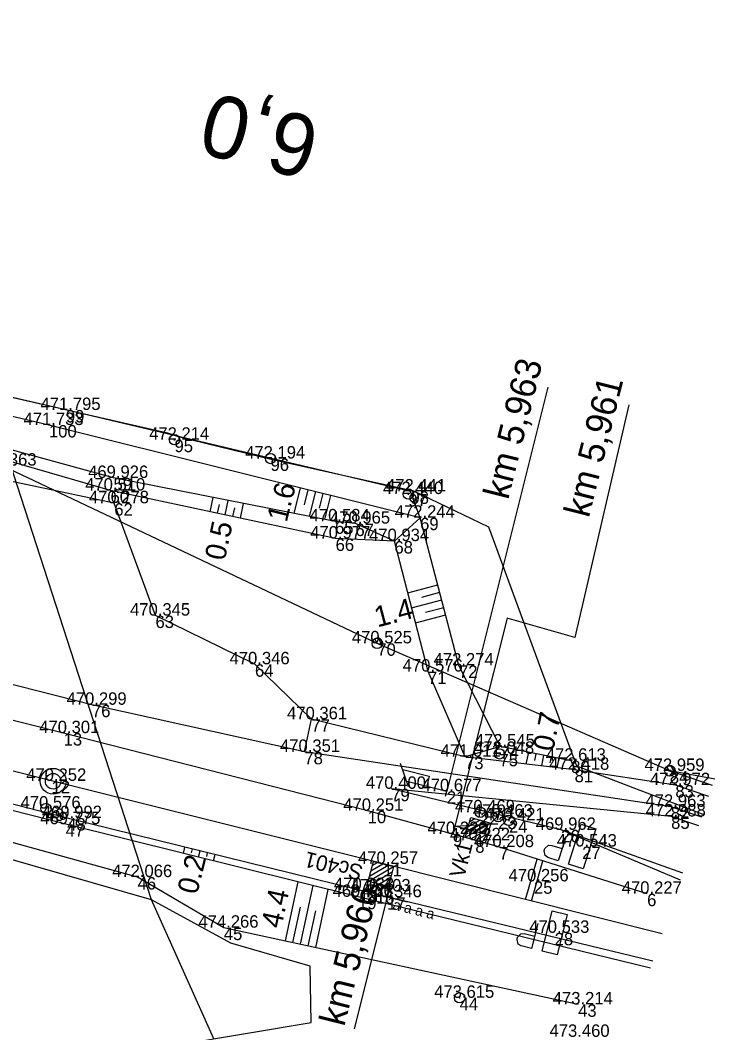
# Model space of a CAD drawing. Extents: x -1234191 to 23050, y -1290331 to -741191.
# Drawn here: x -863847.7 to -863780.6, y -1100543.2 to -1100445.4 of the extents above; entities that cross this region are included whole.
import ezdxf

# ---------------------------------------------------------------- set-up
doc = ezdxf.new("R2010")
doc.units = 0
for name, color, linetype in [('Vrstva 1', 7, 'Continuous'), ('Vrstva 10', 7, 'Continuous'), ('Vrstva 16', 7, 'Continuous'), ('Vrstva 17', 7, 'Continuous'), ('Vrstva 25', 7, 'Continuous'), ('Vrstva 28', 7, 'Continuous'), ('Vrstva 29', 7, 'Continuous'), ('Vrstva 3', 7, 'Continuous'), ('Vrstva 33', 7, 'Continuous'), ('Vrstva 36', 7, 'Continuous'), ('Vrstva 48', 7, 'Continuous'), ('Vrstva 49', 7, 'Continuous'), ('Vrstva 51', 7, 'Continuous'), ('Vrstva 53', 7, 'Continuous'), ('Vrstva 55', 7, 'Continuous'), ('Vrstva 6', 7, 'Continuous'), ('Vrstva 60', 7, 'Continuous'), ('Vrstva 61', 7, 'Continuous'), ('Vrstva 7', 7, 'Continuous')]:
    doc.layers.add(name, color=color, linetype=linetype)

msp = doc.modelspace()

# ---------------------------------------------------------------- linework, layer by layer
at = {"layer": 'Vrstva 1'}
for points in [[(-863814.131, -1100521.761), (-863843.488, -1100514.262), (-863886.316, -1100503.47)], [(-863785.704, -1100533.648), (-863812.615, -1100526.887), (-863844.654, -1100518.868), (-863887.603, -1100508.059)], [(-863787.152, -1100529.769), (-863801.422, -1100525.27), (-863803.744, -1100524.613), (-863805.91, -1100524.003), (-863814.131, -1100521.761)]]:
    msp.add_lwpolyline(points, dxfattribs=at)
at = {"layer": 'Vrstva 10'}
for p, q in [((-863810.197, -1100519.454), (-863810.971, -1100517.197)), ((-863810.366, -1100518.895), (-863806.487, -1100519.87)), ((-863806.608, -1100520.355), (-863806.366, -1100519.385))]:
    msp.add_line(p, q, dxfattribs=at)
for points in [[(-863796.734, -1100480.841), (-863806.487, -1100519.87)], [(-863810.753, -1100517.768), (-863808.183, -1100518.412), (-863808.427, -1100519.383)]]:
    msp.add_lwpolyline(points, dxfattribs=at)
at = {"layer": 'Vrstva 16'}
msp.add_line((-863820.241, -1100516.072), (-863819.561, -1100512.918), dxfattribs=at)
for points in [[(-863819.561, -1100512.918), (-863825.015, -1100507.612), (-863834.618, -1100502.908), (-863838.598, -1100492.058), (-863888.117, -1100481.579)], [(-863820.241, -1100516.072), (-863840.752, -1100511.52), (-863886.314, -1100499.95)]]:
    msp.add_lwpolyline(points, dxfattribs=at)
at = {"layer": 'Vrstva 17'}
for points in [[(-863843.268, -1100483.052), (-863885.047, -1100473.407)], [(-863801.339, -1100515.546), (-863805.318, -1100507.725), (-863809.069, -1100493.456), (-863810.003, -1100490.916), (-863843.268, -1100483.052)]]:
    msp.add_lwpolyline(points, dxfattribs=at)
at = {"layer": 'Vrstva 25'}
msp.add_lwpolyline([(-863780.625, -1100518.699), (-863784.956, -1100517.91), (-863813.204, -1100505.589), (-863849.449, -1100488.426), (-863887.614, -1100478.79)], dxfattribs=at)
at = {"layer": 'Vrstva 28'}
for p, q in [((-863803.311, -1100521.906), (-863803.211, -1100521.906)), ((-863801.584, -1100522.325), (-863801.484, -1100522.325)), ((-863800.541, -1100522.683), (-863800.441, -1100522.683)), ((-863813.288, -1100529.558), (-863813.386, -1100529.534))]:
    msp.add_line(p, q, dxfattribs=at)
for centre in [(-863803.261, -1100521.906), (-863801.534, -1100522.325), (-863800.491, -1100522.683), (-863813.337, -1100529.546)]:
    msp.add_circle(centre, 0.5, dxfattribs=at)
at = {"layer": 'Vrstva 29'}
msp.add_lwpolyline([(-863780.84, -1100519.332), (-863784.956, -1100517.91)], dxfattribs=at)
at = {"layer": 'Vrstva 3'}
for p, q in [((-863802.242, -1100522.956), (-863804.707, -1100524.344)), ((-863802.753, -1100522.813), (-863804.564, -1100523.833)), ((-863803.264, -1100522.67), (-863804.421, -1100523.322)), ((-863803.775, -1100522.528), (-863804.279, -1100522.812)), ((-863805.374, -1100523.32), (-863805.166, -1100523.201)), ((-863804.862, -1100523.459), (-863804.329, -1100523.155)), ((-863804.351, -1100523.599), (-863803.493, -1100523.108)), ((-863802.385, -1100523.467), (-863804.197, -1100524.486)), ((-863803.839, -1100523.738), (-863802.655, -1100523.062)), ((-863803.327, -1100523.878), (-863802.663, -1100523.498)), ((-863802.528, -1100523.978), (-863803.685, -1100524.629)), ((-863802.671, -1100524.488), (-863803.175, -1100524.772)), ((-863802.816, -1100524.017), (-863802.802, -1100524.009)), ((-863813.813, -1100527.555), (-863812.674, -1100526.872)), ((-863813.684, -1100527.04), (-863813.188, -1100526.743)), ((-863814.071, -1100528.584), (-863811.645, -1100527.13)), ((-863813.943, -1100528.07), (-863812.159, -1100527.001)), ((-863813.557, -1100528.713), (-863811.774, -1100527.644)), ((-863813.042, -1100528.842), (-863811.903, -1100528.159)), ((-863812.528, -1100528.971), (-863812.032, -1100528.673))]:
    msp.add_line(p, q, dxfattribs=at)
for points in [[(-863788.929, -1100482.569), (-863794.118, -1100505.04), (-863800.68, -1100503.152), (-863805.91, -1100524.003)], [(-863802.781, -1100524.882), (-863804.707, -1100524.344), (-863804.169, -1100522.418), (-863802.242, -1100522.956), (-863802.781, -1100524.882)], [(-863802.781, -1100524.882), (-863804.707, -1100524.344), (-863804.169, -1100522.418), (-863802.242, -1100522.956), (-863802.781, -1100524.882)], [(-863805.7, -1100523.231), (-863802.542, -1100523.055), (-863802.805, -1100524.02), (-863805.7, -1100523.231)], [(-863805.7, -1100523.231), (-863802.542, -1100523.055), (-863802.805, -1100524.02), (-863805.7, -1100523.231)], [(-863813.585, -1100526.644), (-863811.645, -1100527.13), (-863812.131, -1100529.07), (-863814.071, -1100528.584), (-863813.585, -1100526.644)], [(-863813.585, -1100526.644), (-863811.645, -1100527.13), (-863812.131, -1100529.07), (-863814.071, -1100528.584), (-863813.585, -1100526.644)]]:
    msp.add_lwpolyline(points, dxfattribs=at)
for points in [[(-863802.781, -1100524.882), (-863804.707, -1100524.344), (-863804.169, -1100522.418), (-863802.242, -1100522.956)], [(-863802.781, -1100524.882), (-863804.707, -1100524.344), (-863804.169, -1100522.418), (-863802.242, -1100522.956)], [(-863813.585, -1100526.644), (-863811.645, -1100527.13), (-863812.131, -1100529.07), (-863814.071, -1100528.584)], [(-863813.585, -1100526.644), (-863811.645, -1100527.13), (-863812.131, -1100529.07), (-863814.071, -1100528.584)]]:
    msp.add_lwpolyline(points, close=True, dxfattribs=at)
at = {"layer": 'Vrstva 33'}
for points in [[(-863793.324, -1100527.357), (-863794.742, -1100526.904), (-863793.518, -1100523.066), (-863792.099, -1100523.518)], [(-863795.847, -1100535.681), (-863797.291, -1100535.319), (-863796.309, -1100531.411), (-863794.865, -1100531.774)]]:
    msp.add_lwpolyline(points, close=True, dxfattribs=at)
for points in [[(-863794.978, -1100524.206), (-863795.74, -1100526.596)], [(-863796.733, -1100526.279), (-863797.002, -1100526.083), (-863797.09, -1100525.629), (-863797.023, -1100525.418), (-863796.686, -1100525.089), (-863796.357, -1100525.099)], [(-863796.357, -1100525.099), (-863795.363, -1100525.416)], [(-863795.74, -1100526.596), (-863796.733, -1100526.279)], [(-863797.695, -1100532.641), (-863798.306, -1100535.073)], [(-863799.317, -1100534.819), (-863799.598, -1100534.64), (-863799.713, -1100534.192), (-863799.66, -1100533.978), (-863799.344, -1100533.628), (-863799.016, -1100533.618)], [(-863799.016, -1100533.618), (-863798.004, -1100533.872)], [(-863798.306, -1100535.073), (-863799.317, -1100534.819)]]:
    msp.add_lwpolyline(points, dxfattribs=at)
at = {"layer": 'Vrstva 36'}
for p, q in [((-863813.441, -1100505.149), (-863813.291, -1100505.549)), ((-863813.055, -1100505.11), (-863812.809, -1100505.769)), ((-863812.746, -1100505.797), (-863813.662, -1100505.381)), ((-863813.662, -1100505.381), (-863812.746, -1100505.797)), ((-863784.475, -1100518.057), (-863785.437, -1100517.763)), ((-863785.437, -1100517.763), (-863784.475, -1100518.057)), ((-863785.249, -1100517.505), (-863785.048, -1100517.882)), ((-863784.871, -1100517.415), (-863784.541, -1100518.036))]:
    msp.add_line(p, q, dxfattribs=at)
for centre in [(-863813.204, -1100505.589), (-863784.956, -1100517.91)]:
    msp.add_circle(centre, 0.503, dxfattribs=at)
for centre, start, end in [((-863813.204, -1100505.589), 335.54783, 155.54783), ((-863784.956, -1100517.91), 343.05515, 163.05515)]:
    msp.add_arc(centre, 0.503, start, end, dxfattribs=at)
at = {"layer": 'Vrstva 48'}
for p, q in [((-863821.223, -1100493.035), (-863820.607, -1100490.573)), ((-863829.092, -1100491.493), (-863829.386, -1100492.872)), ((-863820.243, -1100492.21), (-863819.88, -1100490.755)), ((-863819.749, -1100493.324), (-863819.152, -1100490.937)), ((-863818.777, -1100492.529), (-863818.425, -1100491.119)), ((-863818.275, -1100493.613), (-863817.697, -1100491.301)), ((-863828.475, -1100492.194), (-863828.653, -1100493.029)), ((-863827.62, -1100491.782), (-863827.92, -1100493.185)), ((-863827.005, -1100492.492), (-863827.186, -1100493.341)), ((-863826.148, -1100492.07), (-863826.453, -1100493.498)), ((-863810.264, -1100500.697), (-863807.366, -1100499.935)), ((-863809.89, -1100502.149), (-863806.984, -1100501.386)), ((-863808.916, -1100501.118), (-863807.175, -1100500.66)), ((-863808.539, -1100502.57), (-863806.794, -1100502.111)), ((-863809.516, -1100503.602), (-863806.603, -1100502.836)), ((-863798.821, -1100517.243), (-863798.59, -1100516.099)), ((-863797.986, -1100516.898), (-863797.855, -1100516.247)), ((-863797.326, -1100517.421), (-863797.12, -1100516.395)), ((-863796.501, -1100517.123), (-863796.384, -1100516.543)), ((-863795.832, -1100517.599), (-863795.649, -1100516.691)), ((-863831.922, -1100525.881), (-863831.771, -1100525.269)), ((-863831.134, -1100525.816), (-863831.043, -1100525.448)), ((-863830.467, -1100526.243), (-863830.315, -1100525.628)), ((-863829.678, -1100526.177), (-863829.587, -1100525.807)), ((-863829.011, -1100526.605), (-863828.859, -1100525.986)), ((-863820.877, -1100528.627), (-863822.113, -1100534.33)), ((-863819.422, -1100528.989), (-863820.647, -1100534.647)), ((-863817.966, -1100529.351), (-863819.182, -1100534.965)), ((-863820.642, -1100531.08), (-863821.38, -1100534.489)), ((-863819.182, -1100531.425), (-863819.915, -1100534.806))]:
    msp.add_line(p, q, dxfattribs=at)
at = {"layer": 'Vrstva 49'}
for points in [[(-863809.069, -1100493.456), (-863844.906, -1100484.503), (-863889.096, -1100474.019)], [(-863811.548, -1100495.711), (-863815.314, -1100494.026), (-863817.285, -1100493.807), (-863838.672, -1100489.616), (-863865.949, -1100482.132), (-863889.835, -1100476.729)], [(-863811.548, -1100495.711), (-863817.23, -1100495.465), (-863838.96, -1100490.83), (-863866.228, -1100482.947), (-863890.595, -1100477.26)], [(-863809.069, -1100493.456), (-863811.548, -1100495.711)], [(-863801.339, -1100515.546), (-863805.318, -1100507.725), (-863809.069, -1100493.456)], [(-863804.736, -1100516.538), (-863808.303, -1100508.312), (-863811.548, -1100495.711)], [(-863786.598, -1100536.276), (-863814.934, -1100529.417), (-863843.143, -1100522.467), (-863895.69, -1100509.018)], [(-863786.833, -1100536.97), (-863815.065, -1100530.073), (-863843.291, -1100523.053), (-863895.896, -1100509.669)], [(-863793.816, -1100540.459), (-863828.022, -1100533.05), (-863836.355, -1100528.163), (-863898.835, -1100510.891)], [(-863801.339, -1100515.546), (-863804.736, -1100516.538)], [(-863794.486, -1100516.925), (-863801.339, -1100515.546)], [(-863794.155, -1100517.799), (-863804.736, -1100516.538)], [(-863794.486, -1100516.925), (-863794.155, -1100517.799)], [(-863782.154, -1100523.2), (-863784.834, -1100522.306), (-863811.86, -1100519.638)], [(-863783.711, -1100527.782), (-863795.455, -1100523.602), (-863811.86, -1100519.638)], [(-863783.937, -1100528.446), (-863795.455, -1100523.602)]]:
    msp.add_lwpolyline(points, dxfattribs=at)
at = {"layer": 'Vrstva 51'}
for points in [[(-863781.2, -1100520.391), (-863784.426, -1100519.284), (-863794.155, -1100517.799), (-863804.736, -1100516.538), (-863819.561, -1100512.918)], [(-863781.876, -1100522.382), (-863784.86, -1100521.369), (-863820.241, -1100516.072)]]:
    msp.add_lwpolyline(points, dxfattribs=at)
at = {"layer": 'Vrstva 53'}
for p, q in [((-863832.833, -1100485.924), (-863832.733, -1100485.924)), ((-863823.562, -1100487.737), (-863823.462, -1100487.737)), ((-863810.251, -1100491.169), (-863810.151, -1100491.169)), ((-863801.456, -1100516.26), (-863801.356, -1100516.26)), ((-863805.308, -1100539.825), (-863805.208, -1100539.825)), ((-863858.08, -1100548.62), (-863819.59, -1100542.21))]:
    msp.add_line(p, q, dxfattribs=at)
for points in [[(-863850.93, -1100481.26), (-863833.47, -1100485.26), (-863832.44, -1100485.6), (-863823.31, -1100487.84), (-863809.72, -1100490.85), (-863802.48, -1100494.33), (-863793.98, -1100517.43), (-863788.54, -1100519.51), (-863781.779, -1100522.095)], [(-863835, -1100530.37), (-863899.67, -1100511.8)], [(-863819.59, -1100542.21), (-863819.699, -1100536.78), (-863827.35, -1100534.53), (-863835, -1100530.37)]]:
    msp.add_lwpolyline(points, dxfattribs=at)
for centre in [(-863832.783, -1100485.924), (-863823.512, -1100487.737), (-863810.201, -1100491.169), (-863801.406, -1100516.26), (-863805.258, -1100539.825)]:
    msp.add_circle(centre, 0.499, dxfattribs=at)
at = {"layer": 'Vrstva 55'}
msp.add_lwpolyline([(-863828.98, -1100543.77), (-863835, -1100530.37), (-863850.93, -1100481.26), (-863852.41, -1100476.129), (-863855.51, -1100465.57), (-863859.64, -1100452.21), (-863861.75, -1100445.41)], dxfattribs=at)
at = {"layer": 'Vrstva 6'}
for p, q in [((-863812.135, -1100529.627), (-863812.379, -1100530.595)), ((-863810.336, -1100530.594), (-863812.257, -1100530.111))]:
    msp.add_line(p, q, dxfattribs=at)
msp.add_lwpolyline([(-863812.257, -1100530.111), (-863815.448, -1100542.822)], dxfattribs=at)
at = {"layer": 'Vrstva 60'}
for p, q in [((-863843.268, -1100483.052), (-863843.268, -1100483.052)), ((-863844.906, -1100484.503), (-863844.906, -1100484.503)), ((-863832.783, -1100485.924), (-863832.783, -1100485.924)), ((-863823.512, -1100487.737), (-863823.512, -1100487.737)), ((-863838.672, -1100489.616), (-863838.672, -1100489.616)), ((-863838.96, -1100490.83), (-863838.96, -1100490.83)), ((-863810.201, -1100491.169), (-863810.201, -1100491.169)), ((-863810.003, -1100490.916), (-863810.003, -1100490.916)), ((-863838.598, -1100492.058), (-863838.598, -1100492.058)), ((-863809.069, -1100493.456), (-863809.069, -1100493.456)), ((-863817.285, -1100493.807), (-863817.285, -1100493.807)), ((-863815.314, -1100494.026), (-863815.314, -1100494.026)), ((-863817.23, -1100495.465), (-863817.23, -1100495.465)), ((-863811.548, -1100495.711), (-863811.548, -1100495.711)), ((-863834.618, -1100502.908), (-863834.618, -1100502.908)), ((-863813.204, -1100505.589), (-863813.204, -1100505.589)), ((-863825.015, -1100507.612), (-863825.015, -1100507.612)), ((-863805.318, -1100507.725), (-863805.318, -1100507.725)), ((-863808.303, -1100508.312), (-863808.303, -1100508.312)), ((-863840.752, -1100511.52), (-863840.752, -1100511.52)), ((-863819.561, -1100512.918), (-863819.561, -1100512.918)), ((-863843.488, -1100514.262), (-863843.488, -1100514.262)), ((-863820.241, -1100516.072), (-863820.241, -1100516.072)), ((-863801.339, -1100515.546), (-863801.339, -1100515.546)), ((-863804.736, -1100516.538), (-863804.736, -1100516.538)), ((-863801.406, -1100516.26), (-863801.406, -1100516.26)), ((-863794.486, -1100516.925), (-863794.486, -1100516.925)), ((-863794.155, -1100517.799), (-863794.155, -1100517.799)), ((-863784.956, -1100517.91), (-863784.956, -1100517.91)), ((-863844.654, -1100518.868), (-863844.654, -1100518.868)), ((-863811.86, -1100519.638), (-863811.86, -1100519.638)), ((-863806.487, -1100519.87), (-863806.487, -1100519.87)), ((-863784.426, -1100519.284), (-863784.426, -1100519.284)), ((-863845.195, -1100521.545), (-863845.195, -1100521.545)), ((-863814.131, -1100521.761), (-863814.131, -1100521.761)), ((-863803.261, -1100521.906), (-863803.261, -1100521.906)), ((-863784.86, -1100521.369), (-863784.86, -1100521.369)), ((-863843.143, -1100522.467), (-863843.143, -1100522.467)), ((-863801.534, -1100522.325), (-863801.534, -1100522.325)), ((-863800.491, -1100522.683), (-863800.491, -1100522.683)), ((-863784.834, -1100522.306), (-863784.834, -1100522.306)), ((-863843.291, -1100523.053), (-863843.291, -1100523.053)), ((-863795.455, -1100523.602), (-863795.455, -1100523.602)), ((-863805.91, -1100524.003), (-863805.91, -1100524.003)), ((-863803.744, -1100524.613), (-863803.744, -1100524.613)), ((-863801.422, -1100525.27), (-863801.422, -1100525.27)), ((-863793.424, -1100525.213), (-863793.424, -1100525.213)), ((-863812.615, -1100526.887), (-863812.615, -1100526.887)), ((-863836.355, -1100528.163), (-863836.355, -1100528.163)), ((-863798.079, -1100528.575), (-863798.079, -1100528.575)), ((-863814.934, -1100529.417), (-863814.934, -1100529.417)), ((-863813.337, -1100529.546), (-863813.337, -1100529.546)), ((-863787.152, -1100529.769), (-863787.152, -1100529.769)), ((-863815.065, -1100530.073), (-863815.065, -1100530.073)), ((-863812.257, -1100530.111), (-863812.257, -1100530.111)), ((-863828.022, -1100533.05), (-863828.022, -1100533.05)), ((-863796.081, -1100533.548), (-863796.081, -1100533.548)), ((-863805.258, -1100539.825), (-863805.258, -1100539.825)), ((-863793.816, -1100540.459), (-863793.816, -1100540.459))]:
    msp.add_line(p, q, dxfattribs=at)
at = {"layer": 'Vrstva 7'}
for p, q in [((-863845.245, -1100521.545), (-863845.145, -1100521.545)), ((-863798.889, -1100530.335), (-863797.78, -1100526.418)), ((-863798.307, -1100530.482), (-863797.208, -1100526.599))]:
    msp.add_line(p, q, dxfattribs=at)
for centre, radius in [((-863844.502, -1100518.906), 1.246), ((-863844.502, -1100518.906), 0.752), ((-863845.195, -1100521.545), 0.5)]:
    msp.add_circle(centre, radius, dxfattribs=at)

# ---------------------------------------------------------------- texts
at = {"layer": 'Vrstva 10'}
msp.add_text('km 5,963', height=2.5, rotation=75.97076, dxfattribs=at).set_placement((-863800.573, -1100491.794))
at = {"layer": 'Vrstva 3'}
for s, height, rotation, p in [('km 5,961', 2.5, 75.91984, (-863792.786, -1100493.537)), ('Vk1', 1.5, 75.91992, (-863804.813, -1100528.33))]:
    msp.add_text(s, height=height, rotation=rotation, dxfattribs=at).set_placement(p)
at = {"layer": 'Vrstva 48'}
for s, rotation, p in [('1.6', 75.95281, (-863821.952, -1100493.968)), ('0.5', 77.93035, (-863827.931, -1100497.676)), ('1.4', 14.73188, (-863813.195, -1100504.061)), ('0.7', 78.58416, (-863796.235, -1100516.105)), ('0.2', 76.11731, (-863830.606, -1100529.922)), ('4.4', 77.77152, (-863822.491, -1100533.197))]:
    msp.add_text(s, height=2, rotation=rotation, dxfattribs=at).set_placement(p)
at = {"layer": 'Vrstva 6'}
for s, height, rotation, p in [('Sc401', 1.5, 165.90546, (-863814.485, -1100527.062)), ('km 5,966', 2.5, 75.90546, (-863816.4, -1100542.671)), ('  a a a a', 1, 345.89801, (-863812.501, -1100531.081))]:
    msp.add_text(s, height=height, rotation=rotation, dxfattribs=at).set_placement(p)
at = {"layer": 'Vrstva 60'}
for s, p in [('99', (-863843.268, -1100484.252)), ('100', (-863844.906, -1100485.703)), ('95', (-863832.783, -1100487.124)), ('96', (-863823.512, -1100488.937)), ('59', (-863838.672, -1100490.816)), ('60', (-863838.96, -1100492.03)), ('97', (-863810.201, -1100492.369)), ('98', (-863810.003, -1100492.116)), ('62', (-863838.598, -1100493.258)), ('69', (-863809.069, -1100494.656)), ('65', (-863817.285, -1100495.007)), ('67', (-863815.314, -1100495.226)), ('66', (-863817.23, -1100496.665)), ('68', (-863811.548, -1100496.911)), ('63', (-863834.618, -1100504.108)), ('70', (-863813.204, -1100506.789)), ('64', (-863825.015, -1100508.812)), ('72', (-863805.318, -1100508.925)), ('71', (-863808.303, -1100509.512)), ('76', (-863840.752, -1100512.72)), ('77', (-863819.561, -1100514.118)), ('13', (-863843.488, -1100515.462)), ('78', (-863820.241, -1100517.272)), ('74', (-863801.339, -1100516.746)), ('73', (-863804.736, -1100517.738)), ('75', (-863801.406, -1100517.46)), ('80', (-863794.486, -1100518.125)), ('81', (-863794.155, -1100518.999)), ('84', (-863784.956, -1100519.11)), ('12', (-863844.654, -1100520.068)), ('79', (-863811.86, -1100520.838)), ('21', (-863806.487, -1100521.07)), ('83', (-863784.426, -1100520.484)), ('49', (-863845.195, -1100522.745)), ('10', (-863814.131, -1100522.961)), ('22', (-863803.261, -1100523.106)), ('82', (-863784.86, -1100522.569)), ('48', (-863843.143, -1100523.667)), ('23', (-863801.534, -1100523.525)), ('24', (-863800.491, -1100523.883)), ('85', (-863784.834, -1100523.506)), ('47', (-863843.291, -1100524.253)), ('26', (-863795.455, -1100524.802)), ('9', (-863805.91, -1100525.203)), ('8', (-863803.744, -1100525.813)), ('7', (-863801.422, -1100526.47)), ('27', (-863793.424, -1100526.413)), ('11', (-863812.615, -1100528.087)), ('46', (-863836.355, -1100529.363)), ('25', (-863798.079, -1100529.775)), ('18', (-863814.934, -1100530.617)), ('16', (-863813.337, -1100530.746)), ('6', (-863787.152, -1100530.969)), ('19', (-863815.065, -1100531.273)), ('17', (-863812.257, -1100531.311)), ('45', (-863828.022, -1100534.25)), ('28', (-863796.081, -1100534.748)), ('44', (-863805.258, -1100541.025)), ('43', (-863793.816, -1100541.659))]:
    msp.add_text(s, height=1.2, dxfattribs=at).set_placement(p)
at = {"layer": 'Vrstva 61'}
for s, p in [('471.795', (-863845.724, -1100483.052)), ('471.733', (-863847.358, -1100484.503)), ('472.214', (-863835.234, -1100485.924)), ('472.194', (-863825.963, -1100487.737)), ('470.363', (-863851.901, -1100488.426)), ('469.926', (-863841.124, -1100489.616)), ('470.510', (-863841.411, -1100490.83)), ('472.441', (-863812.36, -1100490.916)), ('472.440', (-863812.652, -1100491.169)), ('470.278', (-863841.052, -1100492.058)), ('470.584', (-863819.736, -1100493.807)), ('472.244', (-863811.52, -1100493.456)), ('470.965', (-863817.77, -1100494.026)), ('470.977', (-863819.682, -1100495.465)), ('470.934', (-863813.999, -1100495.711)), ('470.345', (-863837.074, -1100502.908)), ('470.525', (-863815.66, -1100505.589)), ('470.346', (-863827.467, -1100507.612)), ('470.576', (-863810.755, -1100508.312)), ('472.274', (-863807.769, -1100507.725)), ('470.299', (-863843.206, -1100511.52)), ('470.361', (-863821.918, -1100512.918)), ('470.301', (-863845.845, -1100514.262)), ('470.351', (-863822.598, -1100516.072)), ('472.048', (-863803.86, -1100516.26)), ('472.545', (-863803.795, -1100515.546)), ('471.011', (-863807.093, -1100516.538)), ('472.613', (-863796.938, -1100516.925)), ('472.418', (-863796.609, -1100517.799)), ('472.959', (-863787.41, -1100517.91)), ('470.252', (-863847.102, -1100518.868)), ('472.972', (-863786.874, -1100519.284)), ('470.400', (-863814.311, -1100519.638)), ('470.677', (-863808.939, -1100519.87)), ('470.576', (-863847.647, -1100521.545)), ('470.251', (-863816.488, -1100521.761)), ('470.469', (-863805.715, -1100521.906)), ('472.963', (-863787.312, -1100521.369)), ('469.775', (-863845.747, -1100523.053)), ('469.992', (-863845.591, -1100522.467)), ('470.463', (-863803.986, -1100522.325)), ('470.421', (-863802.848, -1100522.683)), ('472.988', (-863787.288, -1100522.306)), ('470.220', (-863808.361, -1100524.003)), ('469.962', (-863797.903, -1100523.602)), ('470.222', (-863806.192, -1100524.613)), ('470.208', (-863803.876, -1100525.27)), ('470.543', (-863795.876, -1100525.213)), ('470.257', (-863815.067, -1100526.887)), ('472.066', (-863838.807, -1100528.163)), ('470.256', (-863800.531, -1100528.575)), ('470.033', (-863817.386, -1100529.417)), ('470.403', (-863815.789, -1100529.546)), ('470.227', (-863789.604, -1100529.769)), ('469.736', (-863817.517, -1100530.073)), ('470.346', (-863814.709, -1100530.111)), ('474.266', (-863830.474, -1100533.05)), ('470.533', (-863798.533, -1100533.548)), ('473.615', (-863807.714, -1100539.825)), ('473.214', (-863796.267, -1100540.459)), ('473.460', (-863796.577, -1100543.591))]:
    msp.add_text(s, height=1.2, dxfattribs=at).set_placement(p)
at = {"layer": 'Vrstva 7'}
msp.add_text('6,0', height=6, rotation=165.9481, dxfattribs=at).set_placement((-863818.45, -1100455.032))

doc.saveas('drawing.dxf')
